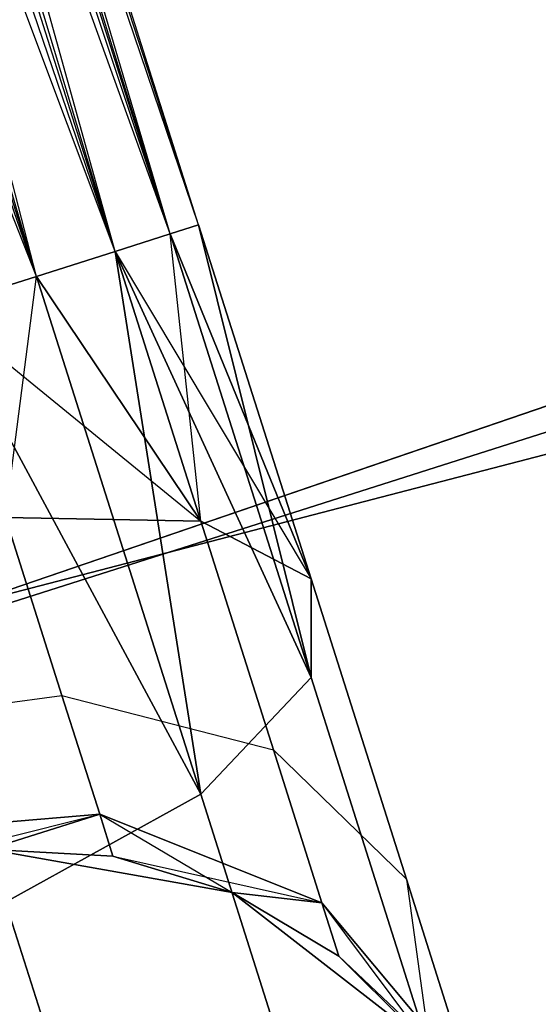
# Model space of a CAD drawing. Extents: x -91 to 91, y -91 to 262.
# Tile 343 of 480: x -18.32 to -17.31, y 58.31 to 60.22. Entities that reach past the tile are written whole.
import ezdxf

# ---------------------------------------------------------------- set-up
doc = ezdxf.new("R2010")
doc.units = 0
doc.header["$LTSCALE"] = 25.4
doc.layers.get('0').update_dxf_attribs({"linetype": 'CONTINUOUS'})

# ---------------------------------------------------------------- blocks, each defined once
blk = doc.blocks.new('ETE0_STL_1')
at = {"color": 0}
for p, q in [((-18.0246, 59.8035, 170.3622), (-20.2975, 67.1522, 170.1281)), ((-17.9697, 59.821, 170.1281), (-20.2975, 67.1522, 170.1281)), ((-18.0246, 59.8035, 170.3622), (-20.2975, 67.1522, 170.1281)), ((-17.9697, 59.821, 170.1281), (-20.2975, 67.1522, 170.1281)), ((-17.9697, 59.821, 169.8871), (-20.2975, 67.1522, 170.1281)), ((-17.9697, 59.821, 169.8871), (-20.2975, 67.1522, 170.1281)), ((-17.9697, 59.821, 169.8871), (-20.3525, 67.1348, 169.653)), ((-18.0246, 59.8035, 169.653), (-20.3525, 67.1348, 169.653)), ((-17.9697, 59.821, 169.8871), (-20.3525, 67.1348, 169.653)), ((-18.0246, 59.8035, 169.653), (-20.3525, 67.1348, 169.653)), ((-18.1314, 59.7696, 169.4395), (-20.3525, 67.1348, 169.653)), ((-18.1314, 59.7696, 169.4395), (-20.3525, 67.1348, 169.653)), ((-18.2838, 59.7213, 170.7561), (-20.4593, 67.1009, 170.5757)), ((-18.1314, 59.7696, 170.5757), (-20.4593, 67.1009, 170.5757)), ((-18.2838, 59.7213, 170.7561), (-20.4593, 67.1009, 170.5757)), ((-18.1314, 59.7696, 170.5757), (-20.4593, 67.1009, 170.5757)), ((-18.0246, 59.8035, 170.3622), (-20.4593, 67.1009, 170.5757)), ((-18.0246, 59.8035, 170.3622), (-20.4593, 67.1009, 170.5757)), ((-18.1314, 59.7696, 169.4395), (-20.6117, 67.0525, 169.2591)), ((-18.2838, 59.7213, 169.2591), (-20.6117, 67.0525, 169.2591)), ((-18.1314, 59.7696, 169.4395), (-20.6117, 67.0525, 169.2591)), ((-18.2838, 59.7213, 169.2591), (-20.6117, 67.0525, 169.2591)), ((-18.2838, 59.7213, 170.7561), (-20.8008, 66.9924, 170.8931)), ((-18.2838, 59.7213, 170.7561), (-20.8008, 66.9924, 170.8931)), ((-18.1314, 59.7696, 320.5757), (-18.9458, 62.7045, 320.1334)), ((-18.0246, 59.8035, 320.3622), (-18.9458, 62.7045, 320.1334)), ((-18.1314, 59.7696, 320.5757), (-18.9458, 62.7045, 320.1334)), ((-18.0246, 59.8035, 320.3622), (-18.9458, 62.7045, 320.1334)), ((-17.9697, 59.821, 320.1281), (-18.9458, 62.7045, 320.1334)), ((-17.9697, 59.821, 320.1281), (-18.9458, 62.7045, 320.1334)), ((-18.2838, 59.7213, 320.7561), (-19.2228, 62.6784, 320.5228)), ((-18.2838, 59.7213, 320.7561), (-19.2228, 62.6784, 320.5228)), ((-18.1314, 59.7696, 320.5757), (-19.2228, 62.6784, 320.5228)), ((-18.1314, 59.7696, 320.5757), (-19.2228, 62.6784, 320.5228)), ((-17.9697, 59.821, 319.8871), (-18.8693, 62.6543, 319.6635)), ((-17.9697, 59.821, 320.1281), (-18.8693, 62.6543, 319.6635)), ((-17.9697, 59.821, 320.1281), (-18.8693, 62.6543, 319.6635)), ((-17.9697, 59.821, 319.8871), (-18.8693, 62.6543, 319.6635)), ((-18.0246, 59.8035, 319.653), (-18.8693, 62.6543, 319.6635)), ((-18.0246, 59.8035, 319.653), (-18.8693, 62.6543, 319.6635)), ((-18.0246, 59.8035, 319.653), (-19.0108, 62.5391, 319.2211)), ((-18.1314, 59.7696, 319.4395), (-19.0108, 62.5391, 319.2211)), ((-18.0246, 59.8035, 319.653), (-19.0108, 62.5391, 319.2211)), ((-18.1314, 59.7696, 319.4395), (-19.0108, 62.5391, 319.2211)), ((-18.2838, 59.7213, 319.2591), (-19.0108, 62.5391, 319.2211)), ((-18.2838, 59.7213, 319.2591), (-19.0108, 62.5391, 319.2211)), ((-18.2838, 59.7213, 319.2591), (-19.3379, 62.3855, 318.9072)), ((-18.2838, 59.7213, 319.2591), (-19.3379, 62.3855, 318.9072)), ((-11.5916, 60.8559, 327.5076), (-19.4357, 58.8222, 327.5076)), ((-19.4357, 58.8222, 328.5076), (-11.5916, 60.8559, 328.5076)), ((-11.5916, 60.8559, 327.5076), (-19.4357, 58.8222, 327.5076)), ((-19.4357, 58.8222, 328.5076), (-11.5916, 60.8559, 328.5076)), ((-22.6053, 57.7321, 330.5076), (-14.8764, 60.1888, 330.5076)), ((-14.8764, 60.1888, 321.0076), (-22.6053, 57.7321, 321.0076)), ((-14.8764, 60.1888, 321.0076), (-22.6053, 57.7321, 321.0076)), ((-22.6053, 57.7321, 330.5076), (-14.8764, 60.1888, 330.5076)), ((-16.1935, 59.8479, 159.5), (-23.8667, 57.2222, 159.5)), ((-23.8667, 57.2222, 169), (-16.1935, 59.8479, 169)), ((-23.8667, 57.2222, 169), (-16.1935, 59.8479, 169)), ((-16.1935, 59.8479, 159.5), (-23.8667, 57.2222, 159.5)), ((-17.9697, 59.821, 320.1281), (-18.0246, 59.8035, 320.3622)), ((-18.0246, 59.8035, 319.653), (-17.9697, 59.821, 319.8871)), ((-17.9697, 59.821, 320.1281), (-18.0246, 59.8035, 320.3622)), ((-18.0246, 59.8035, 319.653), (-17.9697, 59.821, 319.8871)), ((-18.0246, 59.8035, 170.3622), (-17.9697, 59.821, 170.1281)), ((-17.9697, 59.821, 169.8871), (-18.0246, 59.8035, 169.653)), ((-17.9697, 59.821, 169.8871), (-18.0246, 59.8035, 169.653)), ((-18.0246, 59.8035, 170.3622), (-17.9697, 59.821, 170.1281)), ((-17.752, 59.1355, 320.2712), (-17.9697, 59.821, 320.1281)), ((-17.752, 59.1355, 320.2712), (-17.9697, 59.821, 319.8871)), ((-17.752, 59.1355, 320.2712), (-17.9697, 59.821, 320.1281)), ((-17.752, 59.1355, 320.2712), (-17.9697, 59.821, 319.8871)), ((-17.7519, 58.9447, 319.8322), (-17.9697, 59.821, 319.8871)), ((-17.7519, 58.9447, 319.8322), (-17.9697, 59.821, 319.8871)), ((-17.9697, 59.821, 170.1281), (-17.752, 59.1355, 169.744)), ((-17.9697, 59.821, 169.8871), (-17.752, 59.1355, 169.744)), ((-17.9697, 59.821, 169.8871), (-17.752, 59.1355, 169.744)), ((-17.9697, 59.821, 170.1281), (-17.752, 59.1355, 169.744)), ((-17.9697, 59.821, 170.1281), (-17.7519, 58.9447, 170.183)), ((-17.9697, 59.821, 170.1281), (-17.7519, 58.9447, 170.183)), ((-18.0246, 59.8035, 320.3622), (-18.1314, 59.7696, 320.5757)), ((-18.1314, 59.7696, 319.4395), (-18.0246, 59.8035, 319.653)), ((-18.0246, 59.8035, 320.3622), (-18.1314, 59.7696, 320.5757)), ((-18.1314, 59.7696, 319.4395), (-18.0246, 59.8035, 319.653)), ((-18.1314, 59.7696, 170.5757), (-18.0246, 59.8035, 170.3622)), ((-18.0246, 59.8035, 169.653), (-18.1314, 59.7696, 169.4395)), ((-18.0246, 59.8035, 169.653), (-18.1314, 59.7696, 169.4395)), ((-18.1314, 59.7696, 170.5757), (-18.0246, 59.8035, 170.3622)), ((-17.9656, 59.2474, 320.6847), (-18.0246, 59.8035, 320.3622)), ((-17.9656, 59.2474, 320.6847), (-18.0246, 59.8035, 320.3622)), ((-17.752, 59.1355, 320.2712), (-18.0246, 59.8035, 320.3622)), ((-17.752, 59.1355, 320.2712), (-18.0246, 59.8035, 320.3622)), ((-17.7519, 58.9447, 319.8322), (-18.0246, 59.8035, 319.653)), ((-17.7519, 58.9447, 319.8322), (-18.0246, 59.8035, 319.653)), ((-18.0246, 59.8035, 169.653), (-17.752, 59.1355, 169.744)), ((-18.0246, 59.8035, 169.653), (-17.752, 59.1355, 169.744)), ((-18.0246, 59.8035, 170.3622), (-17.7519, 58.9447, 170.183)), ((-18.0246, 59.8035, 170.3622), (-17.7519, 58.9447, 170.183)), ((-18.1314, 59.7696, 320.5757), (-18.2838, 59.7213, 320.7561)), ((-18.2838, 59.7213, 319.2591), (-18.1314, 59.7696, 319.4395)), ((-18.1314, 59.7696, 320.5757), (-18.2838, 59.7213, 320.7561)), ((-18.2838, 59.7213, 319.2591), (-18.1314, 59.7696, 319.4395)), ((-18.2838, 59.7213, 170.7561), (-18.1314, 59.7696, 170.5757)), ((-18.1314, 59.7696, 169.4395), (-18.2838, 59.7213, 169.2591)), ((-18.1314, 59.7696, 169.4395), (-18.2838, 59.7213, 169.2591)), ((-18.2838, 59.7213, 170.7561), (-18.1314, 59.7696, 170.5757)), ((-17.9656, 59.2474, 320.6847), (-18.1314, 59.7696, 320.5757)), ((-17.9656, 59.2474, 320.6847), (-18.1314, 59.7696, 320.5757)), ((-17.7519, 58.9447, 319.8322), (-18.1314, 59.7696, 319.4395)), ((-17.7519, 58.9447, 319.8322), (-18.1314, 59.7696, 319.4395)), ((-17.9655, 58.7188, 319.4683), (-18.1314, 59.7696, 319.4395)), ((-17.9655, 58.7188, 319.4683), (-18.1314, 59.7696, 319.4395)), ((-18.1314, 59.7696, 169.4395), (-17.9656, 59.2474, 169.3306)), ((-18.1314, 59.7696, 169.4395), (-17.9656, 59.2474, 169.3306)), ((-18.1314, 59.7696, 169.4395), (-17.752, 59.1355, 169.744)), ((-18.1314, 59.7696, 169.4395), (-17.752, 59.1355, 169.744)), ((-18.1314, 59.7696, 170.5757), (-17.7519, 58.9447, 170.183)), ((-18.1314, 59.7696, 170.5757), (-17.7519, 58.9447, 170.183)), ((-18.1314, 59.7696, 170.5757), (-17.9655, 58.7188, 170.5469)), ((-18.1314, 59.7696, 170.5757), (-17.9655, 58.7188, 170.5469)), ((-18.2838, 59.7213, 320.7561), (-18.4729, 59.6612, 320.8931)), ((-18.4729, 59.6612, 319.1222), (-18.2838, 59.7213, 319.2591)), ((-18.2838, 59.7213, 320.7561), (-18.4729, 59.6612, 320.8931)), ((-18.4729, 59.6612, 319.1222), (-18.2838, 59.7213, 319.2591)), ((-18.4729, 59.6612, 170.8931), (-18.2838, 59.7213, 170.7561)), ((-18.2838, 59.7213, 169.2591), (-18.4729, 59.6612, 169.1222)), ((-18.2838, 59.7213, 169.2591), (-18.4729, 59.6612, 169.1222)), ((-18.4729, 59.6612, 170.8931), (-18.2838, 59.7213, 170.7561)), ((-18.3438, 59.2547, 320.9779), (-18.2838, 59.7213, 320.7561)), ((-18.3438, 59.2547, 320.9779), (-18.2838, 59.7213, 320.7561)), ((-17.9656, 59.2474, 320.6847), (-18.2838, 59.7213, 320.7561)), ((-17.9656, 59.2474, 320.6847), (-18.2838, 59.7213, 320.7561)), ((-17.9655, 58.7188, 319.4683), (-18.2838, 59.7213, 319.2591)), ((-17.9655, 58.7188, 319.4683), (-18.2838, 59.7213, 319.2591)), ((-18.2838, 59.7213, 169.2591), (-17.9656, 59.2474, 169.3306)), ((-18.2838, 59.7213, 169.2591), (-17.9656, 59.2474, 169.3306)), ((-18.2838, 59.7213, 170.7561), (-17.9655, 58.7188, 170.5469)), ((-18.2838, 59.7213, 170.7561), (-17.9655, 58.7188, 170.5469)), ((-17.9655, 58.7188, 319.4683), (-18.4729, 59.6612, 319.1222)), ((-17.9655, 58.7188, 319.4683), (-18.4729, 59.6612, 319.1222)), ((-18.4729, 59.6612, 169.1222), (-17.9656, 59.2474, 169.3306)), ((-18.4729, 59.6612, 169.1222), (-17.9656, 59.2474, 169.3306)), ((-18.4729, 59.6612, 170.8931), (-17.9655, 58.7188, 170.5469)), ((-18.4729, 59.6612, 170.8931), (-17.9655, 58.7188, 170.5469)), ((-18.3438, 59.2547, 320.9779), (-17.9656, 59.2474, 320.6847)), ((-18.2344, 58.9101, 321.2195), (-18.3438, 59.2547, 320.9779)), ((-18.2344, 58.9101, 321.2195), (-18.3438, 59.2547, 320.9779)), ((-18.3438, 59.2547, 320.9779), (-17.9656, 59.2474, 320.6847)), ((-17.9656, 59.2474, 169.3306), (-18.3438, 59.2547, 169.0373)), ((-18.3438, 59.2547, 169.0373), (-18.2344, 58.9101, 168.7957)), ((-18.3438, 59.2547, 169.0373), (-18.2344, 58.9101, 168.7957)), ((-17.9656, 59.2474, 169.3306), (-18.3438, 59.2547, 169.0373)), ((-17.9656, 59.2474, 320.6847), (-17.752, 59.1355, 320.2712)), ((-17.825, 58.8046, 320.9951), (-17.9656, 59.2474, 320.6847)), ((-17.825, 58.8046, 320.9951), (-17.9656, 59.2474, 320.6847)), ((-17.9656, 59.2474, 320.6847), (-17.752, 59.1355, 320.2712)), ((-17.752, 59.1355, 169.744), (-17.9656, 59.2474, 169.3306)), ((-17.9656, 59.2474, 169.3306), (-17.825, 58.8046, 169.0201)), ((-17.9656, 59.2474, 169.3306), (-17.825, 58.8046, 169.0201)), ((-17.752, 59.1355, 169.744), (-17.9656, 59.2474, 169.3306)), ((-17.752, 59.1355, 320.2712), (-17.7519, 58.9447, 319.8322)), ((-17.5674, 58.5543, 320.6786), (-17.752, 59.1355, 320.2712)), ((-17.5674, 58.5543, 320.6786), (-17.752, 59.1355, 320.2712)), ((-17.752, 59.1355, 320.2712), (-17.7519, 58.9447, 319.8322)), ((-17.7519, 58.9447, 170.183), (-17.752, 59.1355, 169.744)), ((-17.752, 59.1355, 169.744), (-17.5674, 58.5543, 169.3366)), ((-17.752, 59.1355, 169.744), (-17.5674, 58.5543, 169.3366)), ((-17.7519, 58.9447, 170.183), (-17.752, 59.1355, 169.744)), ((-17.7519, 58.9447, 319.8322), (-17.9655, 58.7188, 319.4683)), ((-17.7519, 58.9447, 319.8322), (-17.9655, 58.7188, 319.4683)), ((-17.9655, 58.7188, 170.5469), (-17.7519, 58.9447, 170.183)), ((-17.9655, 58.7188, 170.5469), (-17.7519, 58.9447, 170.183)), ((-17.5208, 58.2167, 320.3427), (-17.7519, 58.9447, 319.8322)), ((-17.5208, 58.2167, 320.3427), (-17.7519, 58.9447, 319.8322)), ((-17.7519, 58.9447, 170.183), (-17.5208, 58.2167, 169.6726)), ((-17.7519, 58.9447, 170.183), (-17.5208, 58.2167, 169.6726)), ((-18.7018, 58.8466, 321.3005), (-18.2344, 58.9101, 321.2195)), ((-18.7018, 58.8466, 321.3005), (-18.2344, 58.9101, 321.2195)), ((-18.7018, 58.8466, 168.7147), (-18.2344, 58.9101, 168.7957)), ((-18.7018, 58.8466, 168.7147), (-18.2344, 58.9101, 168.7957)), ((-18.2344, 58.9101, 321.2195), (-17.825, 58.8046, 320.9951)), ((-18.1612, 58.6798, 321.5811), (-18.2344, 58.9101, 321.2195)), ((-18.1612, 58.6798, 321.5811), (-18.2344, 58.9101, 321.2195)), ((-18.2344, 58.9101, 321.2195), (-17.825, 58.8046, 320.9951)), ((-18.2344, 58.9101, 168.7957), (-18.1612, 58.6798, 168.4341)), ((-18.2344, 58.9101, 168.7957), (-18.1612, 58.6798, 168.4341)), ((-18.2344, 58.9101, 168.7957), (-17.825, 58.8046, 169.0201)), ((-18.2344, 58.9101, 168.7957), (-17.825, 58.8046, 169.0201)), ((-17.825, 58.8046, 320.9951), (-17.5674, 58.5543, 320.6786)), ((-17.731, 58.5087, 321.4596), (-17.825, 58.8046, 320.9951)), ((-17.731, 58.5087, 321.4596), (-17.825, 58.8046, 320.9951)), ((-17.825, 58.8046, 320.9951), (-17.5674, 58.5543, 320.6786)), ((-17.825, 58.8046, 169.0201), (-17.731, 58.5087, 168.5556)), ((-17.825, 58.8046, 169.0201), (-17.731, 58.5087, 168.5556)), ((-17.825, 58.8046, 169.0201), (-17.5674, 58.5543, 169.3366)), ((-17.825, 58.8046, 169.0201), (-17.5674, 58.5543, 169.3366)), ((-17.9655, 58.7188, 319.4683), (-18.3436, 58.5094, 319.2628)), ((-17.9655, 58.7188, 319.4683), (-18.3436, 58.5094, 319.2628)), ((-18.3436, 58.5094, 170.7524), (-17.9655, 58.7188, 170.5469)), ((-18.3436, 58.5094, 170.7524), (-17.9655, 58.7188, 170.5469)), ((-17.6956, 57.8689, 320.0641), (-17.9655, 58.7188, 319.4683)), ((-17.6956, 57.8689, 320.0641), (-17.9655, 58.7188, 319.4683)), ((-17.9655, 58.7188, 170.5469), (-17.6956, 57.8689, 169.9511)), ((-17.9655, 58.7188, 170.5469), (-17.6956, 57.8689, 169.9511)), ((-18.1612, 58.6798, 321.5811), (-18.6362, 58.64, 321.6249)), ((-18.1612, 58.6798, 321.5811), (-18.6362, 58.64, 321.6249)), ((-18.6362, 58.64, 168.3903), (-18.1612, 58.6798, 168.4341)), ((-18.6362, 58.64, 168.3903), (-18.1612, 58.6798, 168.4341)), ((-18.6132, 58.5675, 322.0076), (-18.1612, 58.6798, 321.5811)), ((-18.6132, 58.5675, 322.0076), (-18.1612, 58.6798, 321.5811)), ((-18.3763, 58.6122, 322.0076), (-18.1612, 58.6798, 321.5811)), ((-18.3763, 58.6122, 322.0076), (-18.1612, 58.6798, 321.5811)), ((-18.1612, 58.6798, 168.4341), (-18.3763, 58.6122, 168.0076)), ((-18.1612, 58.6798, 168.4341), (-18.3763, 58.6122, 168.0076)), ((-18.1356, 58.5989, 322.0076), (-18.1612, 58.6798, 321.5811)), ((-18.1356, 58.5989, 322.0076), (-18.1612, 58.6798, 321.5811)), ((-17.731, 58.5087, 321.4596), (-18.1612, 58.6798, 321.5811)), ((-17.731, 58.5087, 321.4596), (-18.1612, 58.6798, 321.5811)), ((-18.1612, 58.6798, 168.4341), (-18.1356, 58.5989, 168.0076)), ((-18.1612, 58.6798, 168.4341), (-18.1356, 58.5989, 168.0076)), ((-18.1612, 58.6798, 168.4341), (-17.905, 58.5285, 168.0076)), ((-18.1612, 58.6798, 168.4341), (-17.905, 58.5285, 168.0076)), ((-18.1612, 58.6798, 168.4341), (-17.731, 58.5087, 168.5556)), ((-18.1612, 58.6798, 168.4341), (-17.731, 58.5087, 168.5556)), ((-17.905, 58.5285, 327.5076), (-18.3763, 58.6122, 327.5076)), ((-18.3763, 58.6122, 163.5076), (-17.905, 58.5285, 163.5076)), ((-18.1356, 58.5989, 322.0076), (-18.3763, 58.6122, 327.5076)), ((-17.905, 58.5285, 327.5076), (-18.3763, 58.6122, 327.5076)), ((-18.1356, 58.5989, 322.0076), (-18.3763, 58.6122, 327.5076)), ((-18.1356, 58.5989, 322.0076), (-18.3763, 58.6122, 322.0076)), ((-18.1356, 58.5989, 322.0076), (-18.3763, 58.6122, 322.0076)), ((-18.1356, 58.5989, 168.0076), (-18.3763, 58.6122, 168.0076)), ((-18.3763, 58.6122, 163.5076), (-18.1356, 58.5989, 168.0076)), ((-18.3763, 58.6122, 163.5076), (-17.905, 58.5285, 163.5076)), ((-18.1356, 58.5989, 168.0076), (-18.3763, 58.6122, 168.0076)), ((-18.3763, 58.6122, 163.5076), (-18.1356, 58.5989, 168.0076)), ((-17.905, 58.5285, 322.0076), (-18.1356, 58.5989, 322.0076)), ((-18.1356, 58.5989, 322.0076), (-17.905, 58.5285, 327.5076)), ((-18.1356, 58.5989, 322.0076), (-17.905, 58.5285, 327.5076)), ((-18.1356, 58.5989, 322.0076), (-17.731, 58.5087, 321.4596)), ((-17.905, 58.5285, 322.0076), (-18.1356, 58.5989, 322.0076)), ((-18.1356, 58.5989, 322.0076), (-17.731, 58.5087, 321.4596)), ((-17.905, 58.5285, 168.0076), (-18.1356, 58.5989, 168.0076)), ((-18.1356, 58.5989, 168.0076), (-17.905, 58.5285, 163.5076)), ((-18.1356, 58.5989, 168.0076), (-17.905, 58.5285, 163.5076)), ((-17.905, 58.5285, 168.0076), (-18.1356, 58.5989, 168.0076)), ((-17.5674, 58.5543, 320.6786), (-17.5208, 58.2167, 320.3427)), ((-17.4441, 58.166, 321.2884), (-17.5674, 58.5543, 320.6786)), ((-17.4441, 58.166, 321.2884), (-17.5674, 58.5543, 320.6786)), ((-17.5674, 58.5543, 320.6786), (-17.5208, 58.2167, 320.3427)), ((-17.5674, 58.5543, 169.3366), (-17.4441, 58.166, 168.7269)), ((-17.5674, 58.5543, 169.3366), (-17.4441, 58.166, 168.7269)), ((-17.5674, 58.5543, 169.3366), (-17.5208, 58.2167, 169.6726)), ((-17.5674, 58.5543, 169.3366), (-17.5208, 58.2167, 169.6726)), ((-17.5267, 58.2353, 327.5076), (-17.905, 58.5285, 327.5076)), ((-17.905, 58.5285, 163.5076), (-17.5267, 58.2353, 163.5076)), ((-17.6981, 58.4049, 322.0076), (-17.905, 58.5285, 327.5076)), ((-17.5267, 58.2353, 327.5076), (-17.905, 58.5285, 327.5076)), ((-17.6981, 58.4049, 322.0076), (-17.905, 58.5285, 322.0076)), ((-17.905, 58.5285, 322.0076), (-17.905, 58.5285, 327.5076)), ((-17.6981, 58.4049, 322.0076), (-17.905, 58.5285, 327.5076)), ((-17.905, 58.5285, 322.0076), (-17.905, 58.5285, 327.5076)), ((-17.905, 58.5285, 322.0076), (-17.731, 58.5087, 321.4596)), ((-17.905, 58.5285, 322.0076), (-17.731, 58.5087, 321.4596)), ((-17.6981, 58.4049, 322.0076), (-17.905, 58.5285, 322.0076)), ((-17.731, 58.5087, 168.5556), (-17.905, 58.5285, 168.0076)), ((-17.731, 58.5087, 168.5556), (-17.905, 58.5285, 168.0076)), ((-17.6981, 58.4049, 168.0076), (-17.905, 58.5285, 168.0076)), ((-17.905, 58.5285, 163.5076), (-17.6981, 58.4049, 168.0076)), ((-17.905, 58.5285, 163.5076), (-17.5267, 58.2353, 163.5076)), ((-17.905, 58.5285, 168.0076), (-17.905, 58.5285, 163.5076)), ((-17.905, 58.5285, 168.0076), (-17.905, 58.5285, 163.5076)), ((-17.6981, 58.4049, 168.0076), (-17.905, 58.5285, 168.0076)), ((-17.905, 58.5285, 163.5076), (-17.6981, 58.4049, 168.0076)), ((-18.0519, 57.5907, 319.9068), (-18.3436, 58.5094, 319.2628)), ((-18.0519, 57.5907, 319.9068), (-18.3436, 58.5094, 319.2628)), ((-18.3436, 58.5094, 170.7524), (-18.0519, 57.5907, 170.1084)), ((-18.3436, 58.5094, 170.7524), (-18.0519, 57.5907, 170.1084)), ((-17.6981, 58.4049, 322.0076), (-17.731, 58.5087, 321.4596)), ((-17.6981, 58.4049, 322.0076), (-17.731, 58.5087, 321.4596)), ((-17.4441, 58.166, 321.2884), (-17.731, 58.5087, 321.4596)), ((-17.4441, 58.166, 321.2884), (-17.731, 58.5087, 321.4596)), ((-17.731, 58.5087, 168.5556), (-17.6981, 58.4049, 168.0076)), ((-17.731, 58.5087, 168.5556), (-17.6981, 58.4049, 168.0076)), ((-17.731, 58.5087, 168.5556), (-17.5267, 58.2353, 168.0076)), ((-17.731, 58.5087, 168.5556), (-17.5267, 58.2353, 168.0076)), ((-17.731, 58.5087, 168.5556), (-17.4441, 58.166, 168.7269)), ((-17.731, 58.5087, 168.5556), (-17.4441, 58.166, 168.7269)), ((-17.5267, 58.2353, 322.0076), (-17.6981, 58.4049, 322.0076)), ((-17.6981, 58.4049, 322.0076), (-17.5267, 58.2353, 327.5076)), ((-17.6981, 58.4049, 322.0076), (-17.5267, 58.2353, 327.5076)), ((-17.6981, 58.4049, 322.0076), (-17.4441, 58.166, 321.2884)), ((-17.6981, 58.4049, 322.0076), (-17.4441, 58.166, 321.2884)), ((-17.5267, 58.2353, 322.0076), (-17.6981, 58.4049, 322.0076)), ((-17.5267, 58.2353, 168.0076), (-17.6981, 58.4049, 168.0076)), ((-17.6981, 58.4049, 168.0076), (-17.5267, 58.2353, 163.5076)), ((-17.6981, 58.4049, 168.0076), (-17.5267, 58.2353, 163.5076)), ((-17.5267, 58.2353, 168.0076), (-17.6981, 58.4049, 168.0076))]:
    blk.add_line(p, q, dxfattribs=at)

msp = doc.modelspace()

# ---------------------------------------------------------------- block references
at = {"color": 253}
msp.add_blockref('ETE0_STL_1', (0, 0), dxfattribs=at)

doc.saveas('drawing.dxf')
